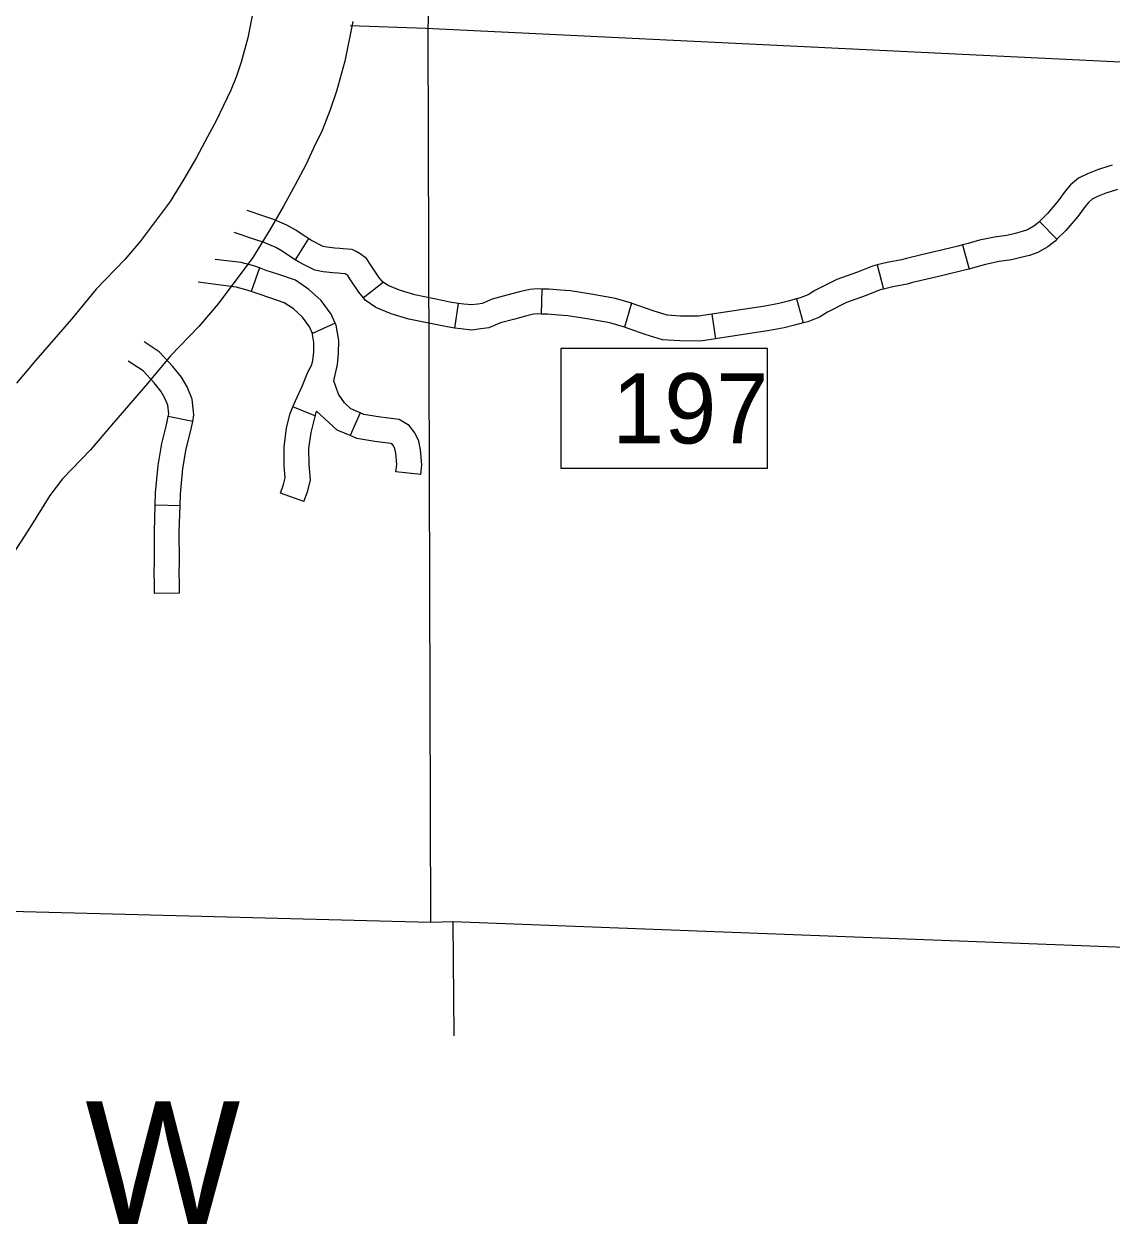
# Model space of a CAD drawing. Extents: x -492261 to -432772, y 1441225 to 1452922.
# Drawn here: x -463713.1 to -463526, y 1450842.3 to 1451048.6 of the extents above; entities that cross this region are included whole.
import ezdxf

# ---------------------------------------------------------------- set-up
doc = ezdxf.new("R2010")
doc.units = 0
doc.layers.add('Default', color=7, linetype='Continuous')

msp = doc.modelspace()

# ---------------------------------------------------------------- linework, layer by layer
at = {"layer": 'Default'}
for p, q in [((-463538.5, 1451014.67), (-463535.5, 1451011.61)), ((-463664.19, 1451011.73), (-463666.47, 1451008.1)), ((-463551.73, 1451010.64), (-463550.59, 1451006.5)), ((-463672.6, 1451006.68), (-463674.04, 1451002.65)), ((-463566.37, 1451007.2), (-463565.32, 1451003.04)), ((-463651.34, 1451004.21), (-463654.69, 1451001.54)), ((-463624.03, 1451003.05), (-463624.14, 1450998.76)), ((-463638.43, 1451000.6), (-463639.08, 1450996.36)), ((-463608.63, 1451000.63), (-463609.83, 1450996.52)), ((-463580.26, 1451001.37), (-463579.14, 1450997.23)), ((-463594.85, 1450998.72), (-463594.21, 1450994.49)), ((-463659.56, 1450997.17), (-463663.47, 1450995.41)), ((-463662.9, 1450981.18), (-463666.86, 1450982.81)), ((-463655.31, 1450981.79), (-463657, 1450977.86)), ((-463684.08, 1450980.31), (-463688.29, 1450981.13)), ((-463644.88, 1450971.15), (-463649.14, 1450971.64)), ((-463664.95, 1450966.53), (-463669, 1450967.94)), ((-463686.25, 1450965.78), (-463690.54, 1450965.9)), ((-463686.33, 1450950.79), (-463690.62, 1450950.73))]:
    msp.add_line(p, q, dxfattribs=at)
for points in [[(-463673.6, 1451051.22), (-463674.6, 1451046.24), (-463675.77, 1451042.1), (-463676.57, 1451039.68), (-463677.52, 1451037.24), (-463678.81, 1451034.63), (-463679.96, 1451032.09), (-463681.53, 1451029.21), (-463683.45, 1451025.71), (-463685.59, 1451021.96), (-463687.94, 1451018.1), (-463693.1, 1451011.24), (-463695.73, 1451008.13), (-463700.67, 1451003.06), (-463704.94, 1450997.89), (-463711.04, 1450990.82), (-463714.38, 1450986.89)], [(-463643.55, 1451051.05), (-463643.68, 1451047.73), (-463643.2, 1450894.13)], [(-463656.55, 1451049.07), (-463657.92, 1451042.23), (-463659.38, 1451037.07), (-463660.44, 1451033.87), (-463661.82, 1451030.33), (-463663.31, 1451027.3), (-463664.61, 1451024.43), (-463666.49, 1451020.98), (-463668.49, 1451017.34), (-463670.82, 1451013.25), (-463673.73, 1451008.47), (-463679.69, 1451000.54), (-463683.03, 1450996.6), (-463687.9, 1450991.6), (-463691.85, 1450986.83), (-463698.02, 1450979.67), (-463701.66, 1450975.39), (-463706.45, 1450970.42), (-463708.62, 1450967.54), (-463712.03, 1450962.11), (-463715.33, 1450956.95)], [(-463345.55, 1451035.65), (-463492.57, 1451040.51), (-463644.02, 1451047.89), (-463656.98, 1451048.34)], [(-463526.02, 1451024.35), (-463526.38, 1451024.27), (-463528.53, 1451023.57), (-463530.26, 1451022.88), (-463531.77, 1451022.15), (-463533.16, 1451020.98), (-463534.05, 1451019.87), (-463535.28, 1451018.22), (-463537.1, 1451016.04), (-463538.5, 1451014.67)], [(-463525.05, 1451020.18), (-463525.24, 1451020.13), (-463527.07, 1451019.54), (-463528.53, 1451018.96), (-463529.41, 1451018.53), (-463530.07, 1451017.97), (-463530.66, 1451017.24), (-463531.92, 1451015.56), (-463533.95, 1451013.13), (-463535.5, 1451011.61)], [(-463664.19, 1451011.73), (-463664.91, 1451012.19), (-463666.36, 1451013.16), (-463667.87, 1451014.07), (-463670.32, 1451015.06), (-463672.03, 1451015.64), (-463674.69, 1451016.56)], [(-463538.5, 1451014.67), (-463538.65, 1451014.53), (-463539.45, 1451013.89), (-463540.57, 1451013.25), (-463541.44, 1451012.94), (-463542.69, 1451012.62), (-463544.11, 1451012.29), (-463546.21, 1451012), (-463548.79, 1451011.44), (-463550.78, 1451010.9), (-463551.73, 1451010.64)], [(-463666.47, 1451008.1), (-463667.25, 1451008.59), (-463668.67, 1451009.55), (-463669.79, 1451010.22), (-463671.81, 1451011.04), (-463673.41, 1451011.58), (-463676.95, 1451012.8)], [(-463651.34, 1451004.21), (-463652.06, 1451005.11), (-463653.47, 1451007.16), (-463654.18, 1451008.33), (-463655.28, 1451009.12), (-463655.95, 1451009.49), (-463656.69, 1451009.85), (-463658.21, 1451010), (-463658.76, 1451010.05), (-463659.62, 1451010.11), (-463660.99, 1451010.25), (-463661.65, 1451010.39), (-463662.44, 1451010.78), (-463662.99, 1451011.05), (-463663.75, 1451011.45), (-463664.19, 1451011.73)], [(-463551.73, 1451010.64), (-463552.46, 1451010.44), (-463556.08, 1451009.56), (-463558.8, 1451008.92), (-463561.33, 1451008.33), (-463562.2, 1451008.1), (-463564.65, 1451007.63), (-463566.37, 1451007.2)], [(-463535.5, 1451011.61), (-463535.81, 1451011.31), (-463537.05, 1451010.33), (-463538.78, 1451009.34), (-463540.18, 1451008.84), (-463541.68, 1451008.46), (-463543.33, 1451008.08), (-463545.45, 1451007.78), (-463547.77, 1451007.27), (-463549.66, 1451006.76), (-463550.59, 1451006.5)], [(-463672.6, 1451006.68), (-463673.41, 1451006.97), (-463675.75, 1451007.63), (-463680.21, 1451008.17)], [(-463659.56, 1450997.17), (-463660.27, 1450998.74), (-463661.99, 1451001.07), (-463664.1, 1451003.01), (-463666.4, 1451004.57), (-463669.29, 1451005.59), (-463671.45, 1451006.27), (-463672.6, 1451006.68)], [(-463654.69, 1451001.54), (-463655.5, 1451002.55), (-463657.07, 1451004.83), (-463657.4, 1451005.37), (-463657.57, 1451005.49), (-463657.88, 1451005.66), (-463658.63, 1451005.73), (-463659.11, 1451005.78), (-463659.97, 1451005.83), (-463661.67, 1451006.01), (-463663.07, 1451006.32), (-463664.34, 1451006.94), (-463664.94, 1451007.24), (-463665.89, 1451007.74), (-463666.47, 1451008.1)], [(-463566.37, 1451007.2), (-463567.18, 1451006.99), (-463569.78, 1451005.97), (-463573.35, 1451004.71), (-463577.1, 1451002.8), (-463578.25, 1451002.06), (-463579.65, 1451001.53), (-463580.26, 1451001.37)], [(-463550.59, 1451006.5), (-463551.39, 1451006.28), (-463555.08, 1451005.39), (-463557.82, 1451004.75), (-463560.31, 1451004.16), (-463561.26, 1451003.92), (-463563.72, 1451003.44), (-463565.32, 1451003.04)], [(-463674.04, 1451002.65), (-463674.71, 1451002.88), (-463676.59, 1451003.41), (-463679.22, 1451003.73), (-463683.13, 1451004.22)], [(-463638.43, 1451000.6), (-463639.85, 1451000.82), (-463640.88, 1451001.03), (-463645.87, 1451002.07), (-463648.53, 1451002.85), (-463650.5, 1451003.67), (-463651.43, 1451004.32), (-463651.34, 1451004.21)], [(-463663.47, 1450995.41), (-463663.99, 1450996.56), (-463665.19, 1450998.2), (-463666.77, 1450999.64), (-463668.34, 1451000.71), (-463670.65, 1451001.52), (-463672.82, 1451002.21), (-463674.04, 1451002.65)], [(-463624.03, 1451003.05), (-463624.87, 1451003.07), (-463626.1, 1451002.99), (-463627.91, 1451002.58), (-463630.07, 1451001.99), (-463632.61, 1451001.3), (-463634.29, 1451000.55), (-463635.07, 1451000.47), (-463636.15, 1451000.32), (-463637.44, 1451000.45), (-463638.43, 1451000.6)], [(-463608.63, 1451000.63), (-463611.37, 1451001.43), (-463615.56, 1451002.17), (-463619.11, 1451002.74), (-463620.85, 1451002.85), (-463622.83, 1451003.02), (-463624.03, 1451003.05)], [(-463565.32, 1451003.04), (-463565.86, 1451002.91), (-463568.28, 1451001.95), (-463571.66, 1451000.76), (-463574.96, 1450999.08), (-463576.31, 1450998.21), (-463578.33, 1450997.45), (-463579.14, 1450997.23)], [(-463639.08, 1450996.36), (-463640.6, 1450996.6), (-463641.74, 1450996.83), (-463646.92, 1450997.9), (-463649.97, 1450998.8), (-463652.58, 1450999.9), (-463654.4, 1451001.17), (-463654.69, 1451001.54)], [(-463594.85, 1450998.72), (-463597.1, 1450998.38), (-463600.19, 1450998.41), (-463602.5, 1450998.55), (-463604.89, 1450999.3), (-463608.51, 1451000.6), (-463608.63, 1451000.63)], [(-463580.26, 1451001.37), (-463581.69, 1451000.98), (-463583.32, 1451000.59), (-463585.63, 1451000.13), (-463594.85, 1450998.72)], [(-463624.14, 1450998.76), (-463624.78, 1450998.78), (-463625.49, 1450998.73), (-463626.87, 1450998.42), (-463628.94, 1450997.85), (-463631.18, 1450997.25), (-463633.15, 1450996.37), (-463634.54, 1450996.21), (-463636.07, 1450996), (-463637.98, 1450996.2), (-463639.08, 1450996.36)], [(-463609.83, 1450996.52), (-463612.35, 1450997.25), (-463616.28, 1450997.95), (-463619.58, 1450998.48), (-463621.16, 1450998.58), (-463623.06, 1450998.74), (-463624.14, 1450998.76)], [(-463659.83, 1450987.28), (-463659.19, 1450990.1), (-463659, 1450992), (-463658.98, 1450994.2), (-463659.42, 1450996.85), (-463659.56, 1450997.17)], [(-463594.21, 1450994.49), (-463596.8, 1450994.09), (-463600.34, 1450994.13), (-463603.28, 1450994.3), (-463606.26, 1450995.23), (-463609.84, 1450996.52), (-463609.83, 1450996.52)], [(-463579.14, 1450997.23), (-463580.63, 1450996.83), (-463582.41, 1450996.4), (-463584.89, 1450995.91), (-463594.21, 1450994.49)], [(-463684.08, 1450980.31), (-463683.87, 1450981.42), (-463684.15, 1450984.15), (-463685.02, 1450986.24), (-463686.01, 1450987.92), (-463687.48, 1450989.76), (-463689.85, 1450992.27), (-463692.43, 1450993.97)], [(-463666.86, 1450982.81), (-463666.43, 1450983.85), (-463665.22, 1450986.5), (-463664.27, 1450988.77), (-463663.61, 1450990), (-463663.43, 1450990.79), (-463663.28, 1450992.24), (-463663.27, 1450993.87), (-463663.55, 1450995.6), (-463663.47, 1450995.4)], [(-463620.8, 1450972.26), (-463585.23, 1450972.26), (-463585.23, 1450992.81), (-463620.8, 1450992.81), (-463620.8, 1450972.26)], [(-463688.29, 1450981.13), (-463688.2, 1450981.61), (-463688.35, 1450983.08), (-463688.87, 1450984.32), (-463689.55, 1450985.49), (-463690.72, 1450986.95), (-463692.62, 1450988.97), (-463695.16, 1450990.64)], [(-463655.31, 1450981.79), (-463656.88, 1450982.47), (-463657.99, 1450983.48), (-463659.04, 1450984.97), (-463659.83, 1450987.28)], [(-463669, 1450967.94), (-463668.47, 1450969.44), (-463668.17, 1450970.6), (-463668.33, 1450972.7), (-463668.37, 1450975.87), (-463667.95, 1450979.21), (-463667.34, 1450981.65), (-463666.86, 1450982.81)], [(-463664.95, 1450966.53), (-463664.37, 1450968.2), (-463663.85, 1450970.21), (-463664.05, 1450972.88), (-463664.09, 1450975.63), (-463663.73, 1450978.42), (-463662.81, 1450982.07)], [(-463657, 1450977.86), (-463659.23, 1450978.81), (-463662.81, 1450982.07)], [(-463644.88, 1450971.15), (-463644.68, 1450972.86), (-463644.94, 1450975.42), (-463645.21, 1450976.92), (-463645.87, 1450978.33), (-463646.85, 1450979.6), (-463648.6, 1450980.64), (-463650.39, 1450980.87), (-463652.17, 1450981.08), (-463654.65, 1450981.51), (-463655.31, 1450981.79)], [(-463690.54, 1450965.9), (-463690.47, 1450968.04), (-463690.04, 1450972.74), (-463689.39, 1450976.5), (-463688.57, 1450979.69), (-463688.29, 1450981.13)], [(-463686.25, 1450965.78), (-463686.19, 1450967.79), (-463685.79, 1450972.18), (-463685.2, 1450975.6), (-463684.39, 1450978.75), (-463684.08, 1450980.31)], [(-463649.14, 1450971.64), (-463648.99, 1450972.89), (-463649.18, 1450974.82), (-463649.33, 1450975.61), (-463649.55, 1450976.09), (-463649.74, 1450976.33), (-463650.03, 1450976.5), (-463650.91, 1450976.62), (-463652.78, 1450976.83), (-463655.88, 1450977.37), (-463657, 1450977.86)], [(-463690.62, 1450950.73), (-463690.64, 1450952.51), (-463690.72, 1450954.13), (-463690.65, 1450956.33), (-463690.67, 1450961.39), (-463690.54, 1450965.9)], [(-463686.33, 1450950.79), (-463686.36, 1450952.64), (-463686.43, 1450954.16), (-463686.36, 1450956.27), (-463686.39, 1450961.34), (-463686.25, 1450965.78)], [(-463355.45, 1450881.93), (-463489.03, 1450888.27), (-463490.8, 1450888.59), (-463639.38, 1450894.24), (-463643.2, 1450894.13), (-463774.52, 1450897.57)], [(-463639.38, 1450894.24), (-463639.21, 1450874.66)]]:
    msp.add_lwpolyline(points, dxfattribs=at)
msp.add_lwpolyline([(-463620.8, 1450972.26), (-463585.23, 1450972.26), (-463585.23, 1450992.81), (-463620.8, 1450992.81)], close=True, dxfattribs=at)

# ---------------------------------------------------------------- texts
for s, height, p in [('197', 12.057, (-463611.98, 1450976.51)), ('W', 21.12, (-463702.55, 1450842.28))]:
    msp.add_text(s, height=height, dxfattribs=at).set_placement(p)

doc.saveas('drawing.dxf')
